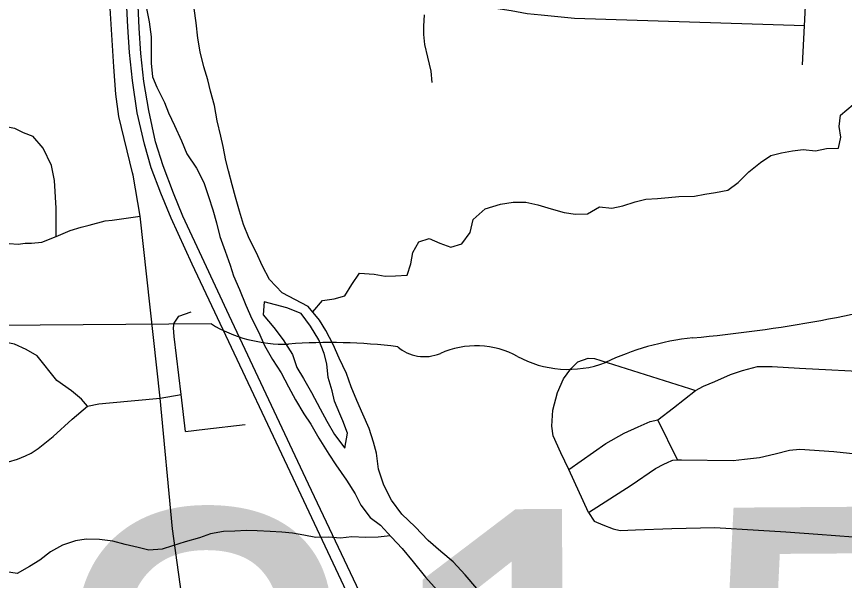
# Model space of a CAD drawing. Extents: x 114604 to 551442, y 316898 to 567001.
# Drawn here: x 196136 to 200167, y 414329 to 417074 of the extents above; entities that cross this region are included whole.
import ezdxf

# ---------------------------------------------------------------- set-up
doc = ezdxf.new("R2010")
doc.units = 0
for name, color, linetype in [('_CIVIL_CONSTRUCTION', 7, 'Continuous'), ('DV_X_County_Line', 7, 'Continuous'), ('GE_P_Alignment_100_Cardinal_Points', 7, 'Continuous'), ('GE_P_Alignment_500_Bearings', 7, 'Continuous'), ('GE_P_Alignment_500_Curve_Data', 7, 'Continuous'), ('PM_P_Cells', 7, 'Continuous')]:
    doc.layers.add(name, color=color, linetype=linetype)

msp = doc.modelspace()

# ---------------------------------------------------------------- linework, layer by layer
at = {"layer": '_CIVIL_CONSTRUCTION'}
for points in [[(198002.8, 413724.3), (197495.8, 414800), (197114.8, 415606.8), (196991.3, 415868.8), (196888.9, 416092.8), (196838.2, 416214), (196792.2, 416337.6), (196758.9, 416453.2), (196724.2, 416604.6), (196699.9, 416762.9), (196686.2, 416899.4), (196677.2, 417023.3), (196635.3, 417857.1)], [(198068.8, 413719.6), (197558.4, 414797.6), (197171.5, 415618.2), (197049.1, 415880.2), (196945.6, 416101.9), (196899.6, 416213.9), (196850, 416347.8), (196813.3, 416463.4), (196780.9, 416616), (196755.6, 416757.1), (196741.8, 416893.7), (196732.8, 417017.6), (196695.6, 417851.1)]]:
    msp.add_lwpolyline(points, dxfattribs=at)
at = {"layer": 'DV_X_County_Line'}
for points in [[(196764.5, 417137.7), (196781.3, 417047.3)], [(198377.2, 414289.9), (198320, 414356.8), (198262.8, 414419.6), (198201.4, 414470.5), (198140, 414523.3), (198076.8, 414590.2), (198011.5, 414651.2), (197962.4, 414719.9), (197925.3, 414792.5), (197898.3, 414871), (197889.3, 414949.3), (197873.9, 415001.6), (197852.7, 415068), (197821.6, 415138.5), (197792.5, 415205), (197765.3, 415271.5), (197742.1, 415335.9), (197707, 415410.5), (197677.9, 415477), (197642.7, 415545.6), (197611.3, 415596), (197556.1, 415662.9), (197428.9, 415728.6), (197367.7, 415793.5), (197334.5, 415858), (197303.3, 415926.5), (197268.2, 415993.1), (197241, 416061.6), (197221.8, 416126), (197202.7, 416194.3), (197185.5, 416254.7), (197168.3, 416323), (197155, 416373.3), (197141.8, 416441.6), (197130.5, 416491.9), (197113.4, 416566.2), (197100.4, 416640.5), (197081.2, 416710.9), (197067.9, 416765.2), (197048.7, 416829.6), (197029.7, 416902), (197018.5, 416968.3), (197011.4, 417042.5), (197000.3, 417112.8)], [(196781.3, 417047.3), (196792.4, 416975), (196791.6, 416910.9), (196790.8, 416846.8), (196797.9, 416780.6), (196819.3, 416730.2), (196856.4, 416655.6), (196875.7, 416605.2), (196904.9, 416542.7), (196940, 416468.1), (196965.2, 416405.7), (197012.4, 416335), (197047.5, 416266.4), (197070.6, 416198), (197091.8, 416133.6), (197109, 416069.2), (197126.2, 416002.9), (197151.3, 415932.4), (197176.4, 415864), (197191.8, 415811.7), (197221, 415745.1), (197252, 415668.6), (197281.2, 415602.1), (197314.4, 415539.6), (197343.6, 415473.1), (197382.7, 415404.5), (197423.9, 415339.8), (197461.1, 415271.2), (197494.3, 415208.7), (197535.4, 415140), (197568.8, 415089.5), (197608, 415020.9), (197657, 414944.1), (197690.4, 414891.6), (197743.4, 414816.8), (197784.6, 414750.2), (197811.9, 414695.7), (197857.2, 414635), (197908.8, 414598.3), (197962.1, 414539.5), (198013.4, 414484.8), (198066.6, 414420), (198127.7, 414345.1), (198184.9, 414282.3)], [(197342.3, 415685.5), (197337.5, 415621.5), (197388.7, 415560.7), (197434, 415500), (197479.1, 415429.3), (197500.3, 415364.9), (197533.6, 415312.4), (197572.8, 415243.8), (197613.8, 415165.1), (197647.1, 415104.6), (197684.3, 415040), (197735.4, 414973.2), (197748.4, 415045.2), (197725.1, 415105.6)], [(197725.1, 415105.6), (197709.6, 415139.9), (197684.3, 415202.3), (197673, 415252.6), (197653.8, 415316.9), (197646.6, 415383.2), (197633.3, 415433.4), (197608.1, 415499.9), (197566.9, 415566.5), (197521.7, 415629.2), (197452, 415656.1), (197342.3, 415685.5)]]:
    msp.add_lwpolyline(points, dxfattribs=at)
at = {"layer": 'GE_P_Alignment_100_Cardinal_Points'}
msp.add_line((199354.3, 414916), (199259.3, 415110.5), dxfattribs=at)
for points in [[(199963.8, 416838), (199973.5, 417028.6), (199991.4, 417381.2)], [(199973.5, 417028.6), (198852.5, 417064.4), (198690.4, 417079.6), (198622.4, 417087.2), (198544.3, 417100.8), (198458.2, 417114.3), (198356.1, 417123.8), (198286.1, 417121.4), (198220.1, 417123), (198132.2, 417126)], [(198159.7, 416752), (198155.5, 416808.1), (198139.2, 416876.1), (198124.9, 416938.2), (198118.7, 416986.2), (198118.5, 417026.3), (198122.3, 417082.4)], [(194584.5, 416549), (194637.6, 416592.1), (194679.3, 416600.9), (194715.1, 416607.6), (194753, 416612.4), (194798.9, 416611.2), (194819.1, 416609.9), (194894.9, 416605), (195300.2, 416584), (195910, 416552.3), (195986, 416549.7), (196059.9, 416543.1), (196126.1, 416530.4), (196168.4, 416509.1), (196214.6, 416492)], [(196329.8, 416002.8), (196328.8, 416141.6), (196320.4, 416275.7), (196307, 416349.5), (196265.6, 416432.8), (196214.6, 416492)], [(195004.4, 416076.3), (195034.7, 416054.8), (195058.9, 416041.2), (195095, 416035.9), (195119.1, 416028.4), (195961.9, 415977.3), (196100.4, 415969), (196144.4, 415965.8), (196178.2, 415970.4), (196208.2, 415971), (196260, 415976), (196329.8, 416002.8), (196396.7, 416032.7), (196450.3, 416047.8), (196490.1, 416058.5), (196567.5, 416080), (196601.4, 416082.7), (196738.5, 416102.7)], [(196958.5, 415054.3), (196938.2, 415234.4), (196903.2, 415516), (196900.1, 415558.7), (196903.7, 415581.1), (196926.3, 415615.9), (196986.1, 415635.9)], [(196482.1, 415177.5), (196452.4, 415212.1), (196404.3, 415251.7), (196332.2, 415302.3), (196236.2, 415422.7), (196183.7, 415453.7), (196125.4, 415478.7), (196059.2, 415491.4), (195595.6, 415514.6), (195193.9, 415537), (195130.1, 415533.8), (195076.5, 415518.7), (195011.9, 415497.7), (194935.1, 415432), (194896.2, 415412.6)], [(198921, 414660), (198825.4, 414868.6), (198785.7, 414949.9), (198749.3, 415033.8), (198743.1, 415079.9), (198746.8, 415158.1), (198770.4, 415244.4), (198800.1, 415310.6), (198835.9, 415358.9), (198869.8, 415393.2), (198919.7, 415411.5)], [(198919.7, 415411.5), (198949.7, 415409.7), (199412.9, 415263.4), (199442.5, 415254.1), (199480.5, 415274.3), (199536.4, 415296.7), (199612.2, 415331.1), (199670.2, 415351.5), (199744.1, 415370), (199816.1, 415370.3), (199948.2, 415363.1), (200327, 415342.2), (200344.4, 415341.2), (200651.8, 415321.1), (200860.3, 415351.6), (200963.3, 415344.3)], [(196482.1, 415177.5), (196536.8, 415189.2), (196587.9, 415193.9), (196835.2, 415216.5), (196938.2, 415234.4)], [(198825.4, 414868.6), (199005.5, 414995.1), (199095.3, 415045.8), (199163.2, 415076.2), (199221.1, 415102.5), (199259.3, 415110.5), (199334.9, 415169.3), (199442.5, 415254.1)], [(196096.9, 414906.5), (196141.1, 414919.8), (196180.1, 414934.9), (196206.9, 414949), (196240.6, 414971.8), (196313.9, 415029.6), (196406.2, 415114.5), (196482.1, 415177.5)], [(196958.5, 415054.3), (197053.7, 415065.2), (197248.6, 415087.5)], [(199305.4, 414902.5), (199327.1, 414912.6), (199332, 414914.8), (199354.3, 414916), (199374, 414917), (199626.1, 414912.4), (199680.1, 414918.7), (199754, 414927.2), (199830, 414945.6), (199899.9, 414964), (199949.9, 414968.3), (200116, 414957.2), (200313.8, 414936.1), (200665.4, 414964.8), (201051, 414937.3)], [(198921, 414660), (199128.5, 414793.4), (199248.1, 414874.3), (199288, 414894.5), (199305.4, 414902.5)], [(198921, 414660), (198949.2, 414618.1), (198991.3, 414600.3), (199041.4, 414580.5), (199075.4, 414572.7), (199149.4, 414575.1), (199327.4, 414582.1), (199535.5, 414587.3), (199749.6, 414574.4), (199881.7, 414565.2), (200037.7, 414554), (200296.6, 414535.5), (200842.7, 414507.4), (201135.7, 414529.3)]]:
    msp.add_lwpolyline(points, dxfattribs=at)
at = {"layer": 'GE_P_Alignment_500_Bearings'}
for points in [[(196701.5, 416312.8), (196634.1, 416587.1), (196620, 416695.5), (196609.6, 416828.6), (196588, 417167.4), (196562.2, 417853.6), (196542.9, 418242.3), (196532.7, 418521.2), (196542.2, 418787.6), (196552.5, 418908.8)], [(197591.1, 411712.7), (197563.9, 411758.8), (197499.8, 411867.1), (197445.5, 411977.3), (197385.9, 412115.7), (197352.8, 412217.8), (197324.3, 412311.9), (197291.2, 412444.5), (197276.1, 412525.1), (197270.1, 412540.9), (197268, 412555.7), (197171.6, 412981.1), (197099.5, 413333), (197013.9, 413773.3), (196978.6, 413983.5), (196896.2, 414579.8), (196835.2, 415216.5), (196738.5, 416102.7), (196704.1, 416302.2), (196701.5, 416312.8)]]:
    msp.add_lwpolyline(points, dxfattribs=at)
at = {"layer": 'GE_P_Alignment_500_Curve_Data'}
msp.add_line((197084.8, 415577.8), (195555.9, 415566.8), dxfattribs=at)
for centre, major_axis, ratio, start_param, end_param in [((198834.3, 419912.4), (5536.5, 40), 0.800001, 4.814395, 5.04237), ((197446.3, 415948.4), (586.6, 4.2), 0.8, 4.042523, 4.731795), ((199578.7, 414627.6), (1113.9, 8), 0.8, 1.699011, 2.107814), ((197656.3, 413802.2), (2106, 15.2), 0.8, 1.404758, 1.657858), ((198121.8, 415553.9), (169.2, 1.2), 0.8, 3.836095, 5.185415), ((198372.9, 415189.3), (351.9, 2.5), 0.8, 0.950623, 2.079405), ((198823.4, 415695.2), (423.3, 3.1), 0.8, 4.081561, 5.145723)]:
    msp.add_ellipse(centre, major_axis=major_axis, ratio=ratio, start_param=start_param, end_param=end_param, dxfattribs=at)
at = {"layer": 'PM_P_Cells'}
for points in [[(197578.4, 415635.9), (197626.6, 415691.7), (197682.7, 415699.3), (197734.8, 415714.9), (197769.2, 415768.8), (197805.6, 415824.7), (197877.6, 415820.2), (197931.6, 415809.7), (197981.6, 415811.3), (198037.7, 415814.9), (198056, 415870.9), (198066.3, 415925), (198094.7, 415977), (198144.8, 415992.7), (198196.7, 415970.2), (198250.6, 415951.7), (198304.8, 415967.4), (198345.1, 416023.2), (198359.5, 416085.3), (198417.9, 416137), (198492.1, 416160.5), (198554.2, 416170.1), (198616.2, 416169.6), (198674.2, 416157.1), (198740.1, 416138.6), (198802, 416120), (198858, 416111.6), (198916.1, 416113.2), (198974.3, 416146.8), (199034.3, 416140.3), (199088.4, 416152), (199148.6, 416171.6), (199200.7, 416185.2), (199256.7, 416188.8), (199310.8, 416192.4), (199360.9, 416198), (199436.9, 416199.5), (199487, 416209.1), (199539.1, 416216.8), (199599.2, 416228.3), (199649.5, 416266.1), (199701.8, 416317.8), (199758.1, 416363.5), (199808.4, 416397.3), (199860.5, 416410.9), (199914.6, 416420.5), (199966.7, 416426.2), (200026.7, 416419.7), (200080.8, 416431.3), (200138.8, 416432.9), (200149.2, 416487), (200141.5, 416539.2), (200147.8, 416593.3), (200210.2, 416645)], [(197955.4, 414546.9), (197897.6, 414540.1), (197835.6, 414538.6), (197769.5, 414541.1), (197713.5, 414535.5), (197655.5, 414540), (197593.4, 414538.4), (197535.4, 414548.9), (197479.5, 414559.3), (197427.5, 414563.8), (197371.4, 414568.2), (197307.4, 414570.7), (197255.4, 414573.1), (197199.4, 414569.5), (197143.3, 414567.9), (197081.2, 414556.4), (197027, 414536.7), (196956.9, 414517.2), (196894.7, 414497.6), (196844.6, 414481.9), (196780.5, 414476.4), (196728.6, 414488.8), (196664.6, 414503.4), (196604.7, 414519.9), (196540.7, 414528.4), (196474.7, 414530.9), (196422.6, 414521.3), (196360.4, 414501.7), (196302.2, 414468), (196249.9, 414428.3), (196199.7, 414396.6), (196139.4, 414362.9), (196087.4, 414371.4)]]:
    msp.add_lwpolyline(points, dxfattribs=at)

# ---------------------------------------------------------------- texts
at = {"layer": 'GE_P_Alignment_500_Curve_Data'}
msp.add_text('315', height=2088.37, rotation=0.4135, dxfattribs=at).set_placement((196304.5, 412571.1))

doc.saveas('drawing.dxf')
